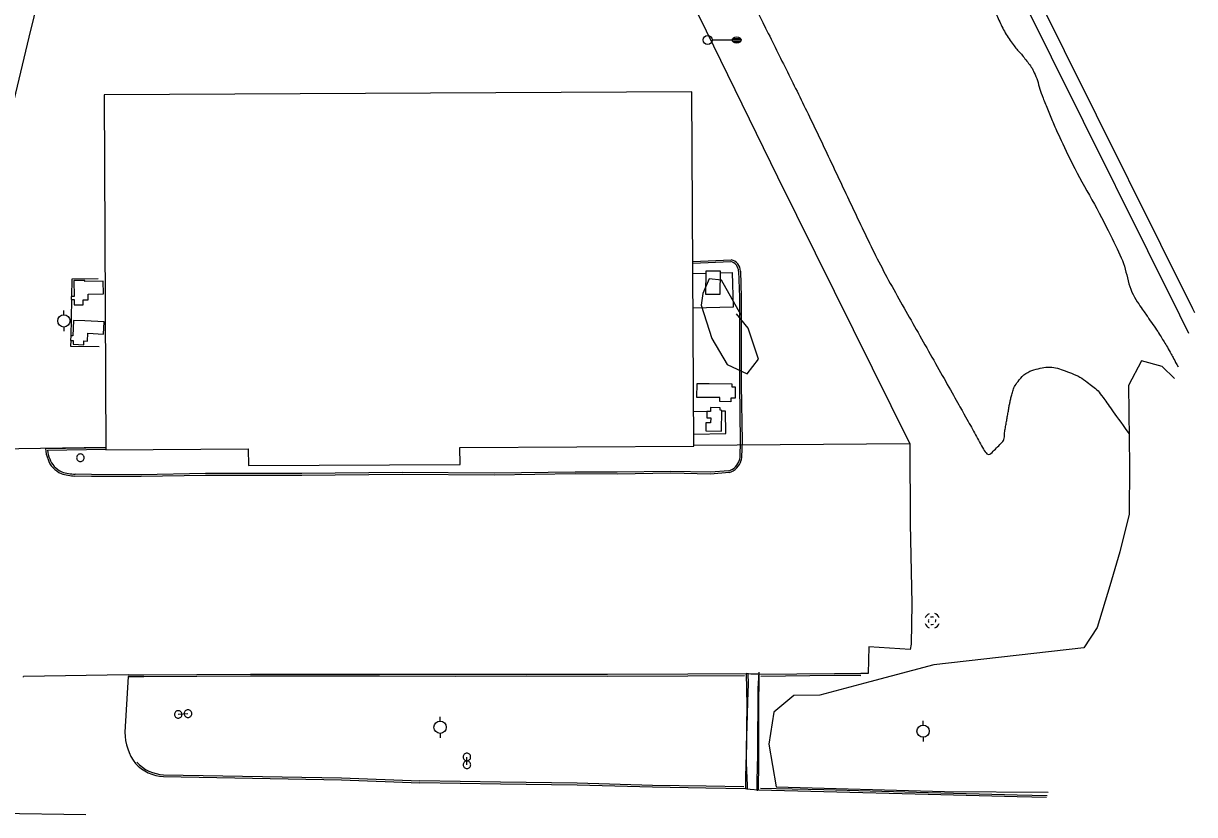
# Model space of a CAD drawing. Extents: x 2145380 to 2157287, y 139568 to 149130.
# Drawn here: x 2151433.3 to 2151817.5, y 148317.5 to 148576.9 of the extents above; entities that cross this region are included whole.
import ezdxf

# ---------------------------------------------------------------- set-up
doc = ezdxf.new("R2010")
doc.units = 0
for name, color, linetype in [('TOPO_Asphalt', 7, 'Continuous'), ('TOPO_Building', 7, 'Continuous'), ('TOPO_Concrete', 7, 'Continuous'), ('TOPO_Curb Back', 7, 'Continuous'), ('TOPO_DRAIN_Manhole', 7, 'Continuous'), ('TOPO_Fence', 7, 'Continuous'), ('TOPO_Flowline', 7, 'Continuous'), ('TOPO_Guardrail', 7, 'Continuous'), ('TOPO_Hedgerow', 7, 'Continuous'), ('TOPO_Light Pole', 7, 'Continuous'), ('TOPO_Misc', 7, 'Continuous'), ('TOPO_Misc Line', 7, 'Continuous'), ('TOPO_Power Pole', 7, 'Continuous'), ('TOPO_RR Rail', 7, 'Continuous'), ('TOPO_Sign', 7, 'Continuous'), ('TOPO_Tree', 7, 'Continuous'), ('TOPO_Tree Line', 7, 'Continuous')]:
    doc.layers.add(name, color=color, linetype=linetype)

# ---------------------------------------------------------------- blocks, each defined once
blk = doc.blocks.new('POST')
at = {"layer": 'TOPO_Misc'}
for start, end in [(89.99996, 180.00004), (179.99996, 270.00004), (359.99996, 90.00004), (269.99996, 0.00004)]:
    blk.add_arc((-0.01, 0.03), 3.16, start, end, dxfattribs=at)
blk = doc.blocks.new('POWPOL')
at = {"layer": 'TOPO_Power Pole'}
for p, q in [((0, 10.2), (0, 17.3)), ((0, -10.2), (0, -17.3))]:
    blk.add_line(p, q, dxfattribs=at)
blk.add_circle((0, 0), 10.2, dxfattribs=at)
blk = doc.blocks.new('MHEXST')
at = {"layer": 'TOPO_DRAIN_Manhole'}
for centre, radius, start, end in [((-0.1, 0.3), 12.7, 112.9748, 158.2636), ((-0.1, 0.1), 6.35, 157.9722, 204.161), ((-0.1, 0.1), 6.35, 66.1941, 113.691), ((-0.1, 0.3), 12.7, 22.0744, 68.6991), ((-0.1, 0.1), 6.35, 336.8023, 21.4046), ((-0.1, 0.3), 12.7, 202.6921, 248.1938), ((-0.1, 0.1), 6.35, 248.5791, 293.1995), ((-0.1, 0.3), 12.7, 291.7963, 337.3032)]:
    blk.add_arc(centre, radius, start, end, dxfattribs=at)
blk = doc.blocks.new('LP')
at = {"layer": 'TOPO_Light Pole'}
blk.add_line((3.81, 0), (20.32, 0), dxfattribs=at)
for points in [[(20.32, 0), (27.94, 0)], [(20.32, 0), (23.5, 0)], [(20.83, 1.27), (27.43, 1.27)], [(20.83, 1.27), (23.5, 1.27)], [(23.71, 1.27), (27.43, 1.27)], [(23.71, 0), (27.94, 0)], [(20.83, -1.27), (27.43, -1.27)], [(20.83, -1.27), (23.5, -1.27)], [(23.71, -1.27), (27.43, -1.27)]]:
    blk.add_lwpolyline(points, dxfattribs=at)
blk.add_circle((0, 0), 3.81, dxfattribs=at)
blk.add_ellipse((24.13, 0), major_axis=(3.81, 0), ratio=0.666667, dxfattribs=at)

msp = doc.modelspace()

# ---------------------------------------------------------------- linework, layer by layer
at = {"layer": 'TOPO_Asphalt'}
for p in [(2151467.71, 148363.38), (2151433.36, 148362.6)]:
    msp.add_line(p, (2151433.36, 148362.81), dxfattribs=at)
for points in [[(2151724.07, 148439.1), (2151724.22, 148412.98), (2151724.74, 148386.59), (2151724.56, 148373.38), (2151724.24, 148371.68), (2151710.66, 148372.47), (2151710.46, 148363.75), (2151708.08, 148363.72)], [(2151467.71, 148362.78), (2151466.53, 148344.49)], [(2151674.69, 148363.52), (2151671.98, 148363.57), (2151670.42, 148363.73)], [(2151674.5, 148325.48), (2151671.7, 148325.74), (2151670.2, 148325.95)]]:
    msp.add_lwpolyline(points, dxfattribs=at)
msp.add_arc((2151485.1, 148345.12), 18.58, 181.9498, 215.768, dxfattribs=at)
at = {"layer": 'TOPO_Building'}
msp.add_lwpolyline([(2151652.64, 148554.49), (2151459.77, 148553.57), (2151460.33, 148437.16), (2151507.07, 148437.39), (2151507.09, 148431.96), (2151576.56, 148432.29), (2151576.53, 148437.92), (2151653.2, 148438.28)], close=True, dxfattribs=at)
at = {"layer": 'TOPO_Concrete'}
for p, q in [((2151652.93, 148494.97), (2151657.29, 148495.08)), ((2151657.49, 148449.69), (2151653.14, 148449.58)), ((2151658.72, 148449.72), (2151658.39, 148449.71))]:
    msp.add_line(p, q, dxfattribs=at)
for points in [[(2151661.87, 148495.19), (2151665.86, 148495.28), (2151666.14, 148483.91), (2151652.98, 148483.6)], [(2151653.18, 148442.22), (2151663.8, 148442.48), (2151663.62, 148449.84), (2151662.44, 148449.81)], [(2151670.42, 148363.73), (2151670.59, 148353.4), (2151670.48, 148346.02), (2151670.4, 148337.42), (2151670.23, 148329.85), (2151670.22, 148325.95)], [(2151674.5, 148325.48), (2151674.54, 148334.76), (2151674.63, 148344.5), (2151674.63, 148352.06), (2151674.69, 148363.52)]]:
    msp.add_lwpolyline(points, dxfattribs=at)
at = {"layer": 'TOPO_Curb Back'}
for points in [[(2151652.91, 148498.9), (2151665.49, 148499.45)], [(2151652.91, 148498.3), (2151665.42, 148498.85)], [(2151667.95, 148495.67), (2151668.22, 148487.13), (2151668.2, 148458.45), (2151668.46, 148439.86), (2151668.3, 148434.9), (2151668.2, 148433.84)], [(2151668.55, 148495.69), (2151668.82, 148487.14), (2151668.8, 148458.46), (2151669.06, 148439.85), (2151668.9, 148434.86), (2151668.79, 148433.73)], [(2151440.52, 148437.55), (2151460.33, 148437.91)], [(2151441.18, 148436.96), (2151460.33, 148437.31)], [(2151664.8, 148429.65), (2151658.75, 148429.18), (2151645.7, 148429.43), (2151628.12, 148429.17), (2151614.27, 148429.22), (2151587.81, 148428.83), (2151557.61, 148429.04), (2151524.69, 148428.73), (2151493.06, 148428.71), (2151471.96, 148428.32), (2151455.62, 148428.39), (2151450.2, 148428.5)], [(2151664.69, 148430.24), (2151658.74, 148429.78), (2151645.7, 148430.03), (2151628.12, 148429.77), (2151614.27, 148429.82), (2151587.81, 148429.43), (2151557.61, 148429.64), (2151524.69, 148429.33), (2151493.06, 148429.31), (2151471.95, 148428.92), (2151455.63, 148428.99), (2151450.23, 148429.1)], [(2151467.71, 148363.38), (2151472.79, 148363.37), (2151490.16, 148363.46), (2151507.79, 148363.57), (2151528.56, 148363.57), (2151550.13, 148363.56), (2151575.18, 148363.55), (2151598.38, 148363.58), (2151624.91, 148363.53), (2151651.23, 148363.64), (2151670.42, 148363.73)], [(2151467.71, 148362.78), (2151472.79, 148362.77), (2151490.16, 148362.86), (2151507.79, 148362.97), (2151528.56, 148362.97), (2151550.13, 148362.96), (2151575.18, 148362.95), (2151598.38, 148362.98), (2151624.91, 148362.93), (2151651.23, 148363.04), (2151669.83, 148363.13)], [(2151674.69, 148363.52), (2151699.4, 148363.79), (2151708.08, 148363.72)], [(2151675.28, 148362.93), (2151699.4, 148363.19), (2151708.07, 148363.12)], [(2151479.29, 148329.97), (2151537.64, 148328.92), (2151563.37, 148327.96)], [(2151479.31, 148330.57), (2151537.65, 148329.52), (2151563.39, 148328.56)], [(2151670.22, 148325.95), (2151657.24, 148326.19), (2151639.68, 148326.47), (2151614.96, 148327.16), (2151589.81, 148327.53), (2151563.38, 148327.96)], [(2151669.62, 148326.56), (2151657.25, 148326.79), (2151639.7, 148327.07), (2151614.97, 148327.76), (2151589.82, 148328.13), (2151563.39, 148328.56)], [(2151768.98, 148323.08), (2151759.35, 148323.3), (2151730.16, 148324.09), (2151695.94, 148324.97), (2151674.5, 148325.48)], [(2151769.16, 148323.68), (2151759.37, 148323.9), (2151730.18, 148324.69), (2151695.95, 148325.57), (2151675.11, 148326.07)]]:
    msp.add_lwpolyline(points, dxfattribs=at)
for centre, radius, start, end in [((2151664.56, 148495.56), 3.39, 1.7439, 75.3167), ((2151664.56, 148495.56), 3.99, 1.7445, 76.6696), ((2151451.41, 148438.29), 10.92, 183.9039, 203.1825), ((2151451.41, 148438.29), 10.32, 187.4137, 203.3284), ((2151448.73, 148436.42), 7.74, 198.2406, 221.4796), ((2151448.72, 148436.42), 7.14, 198.0324, 221.3356), ((2151450.67, 148439.05), 10.96, 225.0479, 242.8014), ((2151450.67, 148439.05), 10.36, 225.1519, 242.4719), ((2151663.18, 148435.22), 5.21, 286.8465, 344.624), ((2151663.18, 148435.22), 5.81, 286.1821, 345.1544), ((2151451.91, 148451.46), 23.02, 254.2526, 265.7516), ((2151451.91, 148451.47), 22.43, 254.4085, 265.7081), ((2151479.99, 148343.64), 13.09, 223.2576, 267.0017), ((2151479.99, 148343.64), 13.69, 223.2575, 267.0454)]:
    msp.add_arc(centre, radius, start, end, dxfattribs=at)
at = {"layer": 'TOPO_Fence'}
for points in [[(2151460.33, 148437.92), (2151403.15, 148436.98), (2151421.29, 148514.64), (2151435.19, 148572.48), (2151449.78, 148631.71), (2151465.4, 148698.65), (2151472.58, 148728.33), (2151494.52, 148818.7)], [(2151532, 148821.74), (2151552.38, 148783.29), (2151592.19, 148703.31), (2151655, 148579.17), (2151680.69, 148526.69), (2151724.07, 148439.1), (2151653.2, 148438.52)]]:
    msp.add_lwpolyline(points, dxfattribs=at)
at = {"layer": 'TOPO_Flowline'}
for points in [[(2151670.97, 148363.91), (2151671.11, 148360.29), (2151670.85, 148354.75), (2151670.75, 148350.25), (2151670.52, 148343.09), (2151670.4, 148334.45), (2151670.76, 148327), (2151670.7, 148325.71)], [(2151674.56, 148364.16), (2151674.28, 148358.73), (2151674.28, 148354.47), (2151674.24, 148350.4), (2151674.11, 148345.73), (2151674.15, 148336.96), (2151673.94, 148328.74), (2151673.97, 148325.81), (2151674.03, 148325.33)]]:
    msp.add_lwpolyline(points, dxfattribs=at)
at = {"layer": 'TOPO_Guardrail'}
msp.add_line((2151449.05, 148486.41), (2151448.84, 148474.21), dxfattribs=at)
for points in [[(2151457.78, 148493.2), (2151449.16, 148493.03), (2151449.06, 148487.41)], [(2151448.82, 148472.96), (2151448.79, 148471.08), (2151458.11, 148470.97)]]:
    msp.add_lwpolyline(points, dxfattribs=at)
at = {"layer": 'TOPO_Hedgerow'}
msp.add_lwpolyline([(2151810.94, 148460.49), (2151806.89, 148464.43), (2151800.08, 148466.35), (2151795.83, 148458.24), (2151796.18, 148431.95), (2151796.06, 148415.97), (2151793.05, 148403.64), (2151789.76, 148392.47), (2151785.59, 148378.81), (2151781.2, 148372.22), (2151732.02, 148366.63), (2151711, 148361.04), (2151694.57, 148356.64), (2151686.06, 148356.56), (2151679.54, 148351.05), (2151677.81, 148340.62), (2151680.26, 148326.66), (2151735.5, 148325.05), (2151769.53, 148324.88)], dxfattribs=at)
at = {"layer": 'TOPO_Misc Line'}
msp.add_line((2151352.38, 148318.97), (2151453.76, 148317.51), dxfattribs=at)
for points in [[(2151661.88, 148495.78), (2151661.76, 148488.02), (2151657.18, 148488.1), (2151657.31, 148495.85)], [(2151449.95, 148484.64), (2151452.89, 148484.66), (2151452.88, 148486.33), (2151454.54, 148486.35), (2151454.53, 148488.2), (2151459.53, 148488.24), (2151459.5, 148492.38), (2151453.43, 148492.33), (2151453.43, 148492.67), (2151449.88, 148492.64), (2151449.92, 148487.41), (2151448.92, 148487.41), (2151448.93, 148486.41), (2151449.94, 148486.41)], [(2151449.73, 148479.48), (2151449.5, 148474.51), (2151448.86, 148474.54), (2151448.78, 148472.96), (2151449.63, 148472.92), (2151449.58, 148471.73), (2151453.08, 148471.56), (2151453.14, 148472.85), (2151454.36, 148472.79), (2151454.48, 148475.32), (2151459.56, 148475.09), (2151459.75, 148479.14), (2151453.4, 148479.44)], [(2151658.32, 148458.88), (2151665.75, 148458.81), (2151665.74, 148457.81), (2151666.82, 148457.8), (2151666.78, 148454.06), (2151665.35, 148454.07), (2151665.34, 148452.91), (2151661.81, 148452.95), (2151661.83, 148454.24), (2151654.26, 148454.31), (2151654.3, 148458.92)], [(2151662.37, 148443.27), (2151662.44, 148450.06), (2151661.85, 148450.07), (2151661.86, 148450.92), (2151658.74, 148450.96), (2151658.72, 148449.71), (2151657.49, 148449.72), (2151657.47, 148447.61), (2151658.79, 148447.6), (2151658.77, 148446), (2151657.2, 148446.01), (2151657.18, 148443.33)]]:
    msp.add_lwpolyline(points, close=True, dxfattribs=at)
at = {"layer": 'TOPO_RR Rail'}
for points in [[(2151621.37, 148866.02), (2151638.63, 148831.19), (2151681.55, 148745), (2151726.66, 148654.15), (2151770.48, 148565.94), (2151812.54, 148481.37), (2151815.49, 148475.42)], [(2151627.69, 148864.08), (2151642.92, 148833.32), (2151685.85, 148747.14), (2151730.96, 148656.29), (2151774.78, 148568.08), (2151816.84, 148483.51), (2151817.54, 148482.1)]]:
    msp.add_lwpolyline(points, dxfattribs=at)
at = {"layer": 'TOPO_Sign'}
for points in [[(2151487.29, 148350.6), (2151484.08, 148350.32)], [(2151578.81, 148333.82), (2151578.79, 148336.39)]]:
    msp.add_lwpolyline(points, dxfattribs=at)
at = {"layer": 'TOPO_Tree'}
for points in [[(2151534.17, 148892.85), (2151534.61, 148890.82), (2151535.05, 148888.79), (2151535.49, 148886.76), (2151538.85, 148879.49), (2151542.21, 148872.22), (2151545.57, 148864.95), (2151546.01, 148863.6), (2151546.45, 148862.24), (2151546.88, 148860.89), (2151547.47, 148858.92), (2151548.07, 148856.94), (2151548.66, 148854.97), (2151549.25, 148853), (2151549.84, 148851.03), (2151550.43, 148849.05), (2151550.96, 148846.85), (2151551.48, 148844.65), (2151552.01, 148842.45), (2151553.19, 148837.93), (2151554.38, 148833.41), (2151555.56, 148828.89), (2151557.25, 148822.1), (2151558.94, 148815.3), (2151560.62, 148808.51), (2151564.82, 148799.85), (2151569.02, 148791.2), (2151573.22, 148782.54), (2151574.96, 148779.42), (2151576.71, 148776.3), (2151578.45, 148773.18), (2151580.04, 148769.21), (2151581.62, 148765.23), (2151583.2, 148761.26), (2151588.34, 148749.55), (2151593.48, 148737.83), (2151598.62, 148726.12), (2151604.36, 148715.97), (2151610.11, 148705.81), (2151615.85, 148695.65), (2151621.22, 148685.02), (2151626.58, 148674.4), (2151631.94, 148663.77), (2151636.22, 148653.95), (2151640.5, 148644.12), (2151644.78, 148634.3), (2151650.5, 148625.21), (2151656.22, 148616.13), (2151661.93, 148607.04), (2151664.5, 148601.31), (2151667.06, 148595.58), (2151669.63, 148589.85), (2151676.79, 148575.43), (2151683.96, 148561.02), (2151691.12, 148546.6), (2151698.82, 148530.31), (2151706.52, 148514.02), (2151714.22, 148497.73), (2151723.37, 148481.6), (2151732.51, 148465.48), (2151741.65, 148449.35), (2151744.3, 148444.5), (2151746.95, 148439.65), (2151749.6, 148434.8), (2151751.08, 148436.26), (2151752.56, 148437.73), (2151754.04, 148439.2), (2151755.22, 148440.37), (2151755.11, 148442.36), (2151755.4, 148443.99), (2151755.54, 148444.77), (2151755.67, 148445.55), (2151755.81, 148446.33), (2151756.09, 148447.89), (2151756.37, 148449.46), (2151756.65, 148451.02), (2151756.87, 148452.27), (2151757.16, 148453.5), (2151757.45, 148454.73), (2151757.83, 148456.37), (2151758.38, 148457.86), (2151759.49, 148459.33), (2151761.41, 148461.87), (2151764.11, 148463.27), (2151766.93, 148463.87), (2151769.34, 148464.38), (2151772.01, 148464.1), (2151774.38, 148463.24), (2151777.2, 148462.22), (2151779.9, 148461.11), (2151782.36, 148459.26), (2151784.2, 148457.87), (2151785.93, 148456.5), (2151787.22, 148454.68), (2151790.16, 148450.57), (2151793.1, 148446.46), (2151796.04, 148442.34)], [(2151606.49, 148870.6), (2151614.09, 148855.64), (2151621.69, 148840.68), (2151629.29, 148825.72), (2151630.74, 148822.85), (2151631.29, 148819.57), (2151632.63, 148816.65), (2151634.03, 148813.61), (2151636.82, 148811.31), (2151638.12, 148808.21), (2151639.4, 148805.13), (2151640.59, 148802.01), (2151641.62, 148798.85), (2151642.33, 148796.68), (2151643.01, 148794.51), (2151643.72, 148792.34), (2151644.38, 148790.35), (2151645.06, 148788.36), (2151645.73, 148786.36), (2151646.47, 148784.14), (2151646.85, 148781.81), (2151647.76, 148779.63), (2151648.84, 148777.04), (2151651.43, 148775.44), (2151653.08, 148773.2), (2151659.41, 148764.64), (2151666.27, 148756.4), (2151671.24, 148746.9), (2151672.35, 148744.78), (2151672.81, 148742.42), (2151673.8, 148740.27), (2151674.54, 148738.64), (2151675.4, 148737.06), (2151676.12, 148735.42), (2151677.01, 148733.42), (2151677.89, 148731.4), (2151678.58, 148729.31), (2151679.22, 148727.35), (2151679.78, 148725.37), (2151680.35, 148723.4), (2151680.99, 148721.19), (2151681.5, 148718.94), (2151682.16, 148716.73), (2151682.82, 148714.53), (2151683.94, 148712.5), (2151685.07, 148710.49), (2151690.07, 148701.62), (2151697.36, 148694.27), (2151702.06, 148685.26), (2151702.92, 148683.61), (2151703.71, 148681.93), (2151704.32, 148680.19), (2151705.05, 148678.1), (2151705.75, 148676), (2151706.48, 148673.91), (2151707.02, 148672.36), (2151707.58, 148670.81), (2151708.12, 148669.26), (2151708.96, 148666.89), (2151709.2, 148664.31), (2151710.26, 148662.01), (2151711.1, 148660.18), (2151712.27, 148658.53), (2151713.2, 148656.75), (2151714.1, 148655.02), (2151715.01, 148653.28), (2151715.91, 148651.55), (2151722.73, 148638.54), (2151729.58, 148625.55), (2151736.39, 148612.53), (2151741.61, 148602.52), (2151746.46, 148592.31), (2151751.43, 148582.18), (2151752.45, 148580.12), (2151753.34, 148578), (2151754.35, 148575.94), (2151755.38, 148573.83), (2151756.68, 148571.86), (2151758.07, 148569.96), (2151759.15, 148568.49), (2151760.45, 148567.21), (2151761.57, 148565.77), (2151762.77, 148564.22), (2151764.02, 148562.69), (2151764.86, 148560.9), (2151766.11, 148558.27), (2151766.63, 148555.39), (2151767.72, 148552.71), (2151769.47, 148548.4), (2151771.21, 148544.07), (2151773.19, 148539.84), (2151778.81, 148527.78), (2151785.62, 148516.31), (2151791.47, 148504.39), (2151794.85, 148497.49), (2151796.1, 148489.47), (2151800.47, 148483.13), (2151802.16, 148480.69), (2151803.85, 148478.24), (2151805.54, 148475.79), (2151806.55, 148474.14), (2151807.56, 148472.49), (2151808.57, 148470.84), (2151809.75, 148468.68), (2151810.93, 148466.51), (2151812.11, 148464.34)]]:
    msp.add_open_spline(points, degree=3, dxfattribs=at)
at = {"layer": 'TOPO_Tree Line'}
msp.add_lwpolyline([(2151668.82, 148481.27), (2151662.33, 148492.78), (2151658.27, 148493.21), (2151656.17, 148488.35), (2151655.63, 148484.57), (2151659.11, 148473.63), (2151664.23, 148465.09), (2151670.77, 148462.01), (2151674.42, 148466.85), (2151671.07, 148476.97), (2151667.3, 148481.76)], dxfattribs=at)

# ---------------------------------------------------------------- block references
at = {"layer": 'TOPO_DRAIN_Manhole', "xscale": 0.19685000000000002, "yscale": 0.19685000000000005}
msp.add_blockref('MHEXST', (2151731.45, 148381.03), dxfattribs=at)
at = {"layer": 'TOPO_Light Pole', "xscale": 0.39370000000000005, "yscale": 0.3937000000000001}
msp.add_blockref('LP', (2151657.82, 148571.52), dxfattribs=at)
at = {"layer": 'TOPO_Misc', "xscale": 0.39370000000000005, "yscale": 0.3937000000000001}
for p in [(2151452, 148434.5), (2151484.08, 148350.32), (2151487.29, 148350.6), (2151578.79, 148336.39), (2151578.81, 148333.82)]:
    msp.add_blockref('POST', p, dxfattribs=at)
at = {"layer": 'TOPO_Power Pole', "xscale": 0.19685000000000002, "yscale": 0.19685000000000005}
for p in [(2151446.58, 148479.4), (2151569.99, 148346.13), (2151728.47, 148344.85)]:
    msp.add_blockref('POWPOL', p, dxfattribs=at)

doc.saveas('drawing.dxf')
